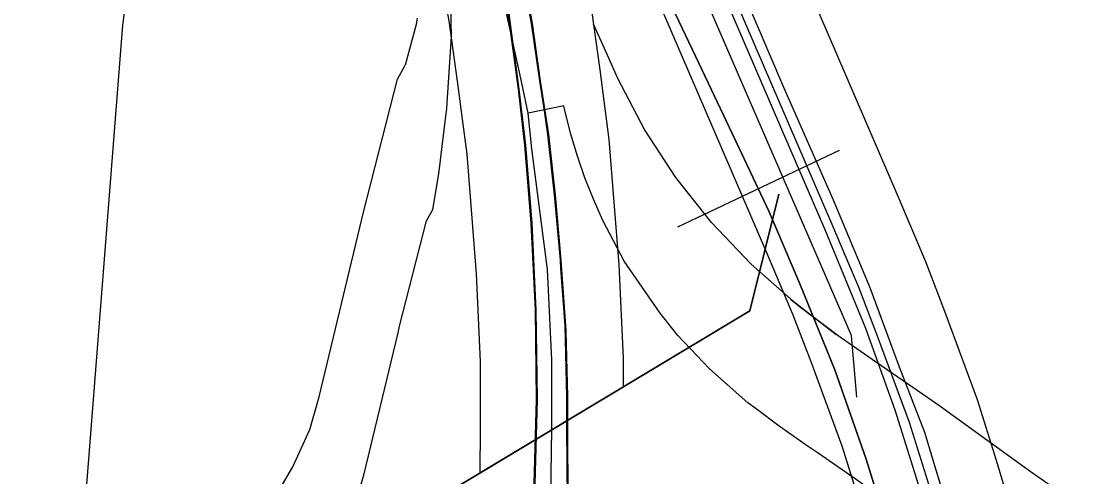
# Model space of a CAD drawing. Extents: x -157.2 to -99.3, y 12.2 to 46.2.
# Drawn here: x -147.1249 to -146.6809, y 33.389 to 33.5802 of the extents above; entities that cross this region are included whole.
import ezdxf

# ---------------------------------------------------------------- set-up
doc = ezdxf.new("R2010")
doc.units = 0
for name, color, linetype in [('tdCoDivCarto', 7, 'Continuous'), ('tdCoHydroRiver', 7, 'Continuous'), ('tdCoInt', 7, 'Continuous'), ('tdCoIntCL', 7, 'Continuous'), ('tdCoIntRamp', 7, 'Continuous'), ('tdCoIntRte', 7, 'Continuous'), ('tdCoPriCL', 7, 'Continuous'), ('tdCoPriDiv', 7, 'Continuous'), ('tdCoRRCL', 7, 'Continuous'), ('tdCoStrucDivPri', 7, 'Continuous'), ('tdCoStrucSec', 7, 'Continuous')]:
    doc.layers.add(name, color=color, linetype=linetype)

msp = doc.modelspace()

# ---------------------------------------------------------------- linework, layer by layer
at = {"layer": 'tdCoDivCarto'}
for points in [[(-146.90491, 33.54257), (-146.90684, 33.55506), (-146.91029, 33.57923), (-146.91522, 33.60611), (-146.92237, 33.64187), (-146.93396, 33.70278), (-146.94037, 33.73385), (-146.94159, 33.73969)], [(-146.90491, 33.54257), (-146.90684, 33.55506), (-146.91029, 33.57923), (-146.91522, 33.60611), (-146.92237, 33.64187), (-146.93396, 33.70278), (-146.94037, 33.73385), (-146.94159, 33.73969)], [(-146.68947, 33.07517), (-146.6895, 33.08139), (-146.691, 33.11772), (-146.69207, 33.13889), (-146.69267, 33.14491), (-146.69303, 33.14847), (-146.6957, 33.17501), (-146.69912, 33.20515), (-146.70065, 33.21548), (-146.7018, 33.22323), (-146.70425, 33.23978), (-146.71109, 33.27676), (-146.71836, 33.31053), (-146.72584, 33.34024), (-146.72882, 33.35061), (-146.73061, 33.35685), (-146.7361, 33.37594), (-146.74551, 33.40758), (-146.75619, 33.43494), (-146.76859, 33.46828), (-146.78398, 33.50505), (-146.80472, 33.55229), (-146.84576, 33.64848)], [(-146.68947, 33.07517), (-146.6895, 33.08139), (-146.691, 33.11772), (-146.69207, 33.13889), (-146.69267, 33.14491), (-146.69303, 33.14847), (-146.6957, 33.17501), (-146.69912, 33.20515), (-146.70065, 33.21548), (-146.7018, 33.22323), (-146.70425, 33.23978), (-146.71109, 33.27676), (-146.71836, 33.31053), (-146.72584, 33.34024), (-146.72882, 33.35061), (-146.73061, 33.35685), (-146.7361, 33.37594), (-146.74551, 33.40758), (-146.75619, 33.43494), (-146.76859, 33.46828), (-146.78398, 33.50505), (-146.80472, 33.55229), (-146.84576, 33.64848)], [(-146.84446, 33.62493), (-146.80229, 33.52678), (-146.78749, 33.49275), (-146.77048, 33.45132), (-146.75815, 33.41704), (-146.74161, 33.36445), (-146.73936, 33.35731), (-146.7362, 33.34725), (-146.72757, 33.31445), (-146.71992, 33.27968), (-146.71351, 33.24392), (-146.71055, 33.2249), (-146.70935, 33.21715), (-146.7066, 33.19953), (-146.70217, 33.16229), (-146.70105, 33.14664), (-146.70078, 33.14295), (-146.69896, 33.11741), (-146.69773, 33.0888), (-146.69722, 33.06512), (-146.69721, 33.06494)], [(-146.84446, 33.62493), (-146.80229, 33.52678), (-146.78749, 33.49275), (-146.77048, 33.45132), (-146.75815, 33.41704), (-146.74161, 33.36445), (-146.73936, 33.35731), (-146.7362, 33.34725), (-146.72757, 33.31445), (-146.71992, 33.27968), (-146.71351, 33.24392), (-146.71055, 33.2249), (-146.70935, 33.21715), (-146.7066, 33.19953), (-146.70217, 33.16229), (-146.70105, 33.14664), (-146.70078, 33.14295), (-146.69896, 33.11741), (-146.69773, 33.0888), (-146.69722, 33.06512), (-146.69721, 33.06494)], [(-146.92478, 33.61507), (-146.9204, 33.58441), (-146.91596, 33.55161), (-146.91325, 33.52818), (-146.91054, 33.49538), (-146.90881, 33.45888), (-146.90832, 33.4214), (-146.91042, 33.34554), (-146.91111, 33.32068)], [(-146.92478, 33.61507), (-146.9204, 33.58441), (-146.91596, 33.55161), (-146.91325, 33.52818), (-146.91054, 33.49538), (-146.90881, 33.45888), (-146.90832, 33.4214), (-146.91042, 33.34554), (-146.91111, 33.32068)], [(-146.89617, 33.45002), (-146.89623, 33.45247), (-146.89821, 33.47985), (-146.90067, 33.50722), (-146.90338, 33.53262), (-146.90491, 33.54257)], [(-146.89617, 33.45002), (-146.89623, 33.45247), (-146.89821, 33.47985), (-146.90067, 33.50722), (-146.90338, 33.53262), (-146.90491, 33.54257)], [(-146.89542, 33.40918), (-146.89549, 33.42263), (-146.89617, 33.45002)], [(-146.89542, 33.40918), (-146.89549, 33.42263), (-146.89617, 33.45002)], [(-146.89687, 33.32029), (-146.89588, 33.35611), (-146.89525, 33.37923), (-146.89542, 33.40918)], [(-146.89687, 33.32029), (-146.89588, 33.35611), (-146.89525, 33.37923), (-146.89542, 33.40918)]]:
    msp.add_lwpolyline(points, dxfattribs=at)
at = {"layer": 'tdCoHydroRiver'}
msp.add_lwpolyline([(-147.75894, 31.97345), (-147.53137, 32.30517), (-147.38513, 32.51966), (-147.24707, 32.77234), (-147.1815, 32.93592), (-147.13991, 33.09085), (-147.1158, 33.15003), (-147.08223, 33.57846), (-147.06314, 33.72154), (-147.06034, 33.80357), (-147.06669, 33.89539), (-147.08805, 34.05564)], dxfattribs=at)
at = {"layer": 'tdCoInt'}
for points in [[(-146.97536, 34.03811), (-146.95241, 33.92227), (-146.94275, 33.87619), (-146.93075, 33.81589), (-146.92676, 33.79618), (-146.9044, 33.68449), (-146.90205, 33.67305), (-146.90047, 33.66544), (-146.89709, 33.64916), (-146.89138, 33.61795), (-146.88614, 33.59), (-146.88194, 33.5598), (-146.88029, 33.54668), (-146.87819, 33.53056), (-146.87399, 33.47789), (-146.87218, 33.4387), (-146.87218, 33.42671)], [(-147.03208, 34.01568), (-147.02083, 33.95889), (-147.01121, 33.91029), (-147.00154, 33.86417), (-146.98958, 33.80409), (-146.98558, 33.78434), (-146.9632, 33.67256), (-146.96081, 33.6609), (-146.95598, 33.63767), (-146.95038, 33.60702), (-146.94537, 33.58033), (-146.94142, 33.55193), (-146.93981, 33.53907), (-146.93788, 33.52429), (-146.93388, 33.47412), (-146.93218, 33.43732), (-146.93218, 33.40934), (-146.93242, 33.3905)]]:
    msp.add_lwpolyline(points, dxfattribs=at)
at = {"layer": 'tdCoIntCL'}
for points in [[(-146.95216, 33.50109), (-146.94959, 33.5161), (-146.94618, 33.5437), (-146.94432, 33.57377), (-146.94463, 33.59331), (-146.94525, 33.6116), (-146.92785, 33.61469), (-146.93784, 33.66559), (-146.9623, 33.78958), (-146.96633, 33.80911), (-146.97812, 33.86989), (-146.98711, 33.91609), (-146.99624, 33.95998), (-146.99702, 33.9635), (-146.99779, 33.96718), (-147.00508, 34.00708), (-147.01132, 34.03893)], [(-146.70616, 33.33786), (-146.73099, 33.35685), (-146.73637, 33.36057), (-146.74233, 33.36469), (-146.77346, 33.38716), (-146.79083, 33.39918), (-146.79533, 33.40229), (-146.80678, 33.41022), (-146.81644, 33.4175), (-146.81984, 33.42008), (-146.83594, 33.43428), (-146.84925, 33.44824), (-146.85666, 33.45759), (-146.87179, 33.4795), (-146.88078, 33.49659), (-146.88472, 33.50541), (-146.88827, 33.51439), (-146.89144, 33.52352), (-146.89421, 33.53277), (-146.89658, 33.54213), (-146.89713, 33.54457), (-146.91207, 33.54153), (-146.91486, 33.55486), (-146.92237, 33.58943)], [(-146.90293, 33.35156), (-146.90218, 33.40915), (-146.90218, 33.43801), (-146.90393, 33.476), (-146.91052, 33.52664), (-146.91207, 33.54153)], [(-147.08306, 33.29255), (-147.0811, 33.30505), (-147.07756, 33.30534), (-147.07053, 33.30629), (-147.05668, 33.30936), (-147.04374, 33.31439), (-147.03613, 33.31847), (-147.0315, 33.32095), (-147.0257, 33.32477), (-147.01483, 33.33342), (-147.00509, 33.34332), (-146.9968, 33.35438), (-146.98991, 33.36629), (-146.98422, 33.37883), (-146.98101, 33.38973), (-146.96672, 33.44935), (-146.96605, 33.45214), (-146.95472, 33.49639), (-146.95216, 33.50109)]]:
    msp.add_lwpolyline(points, dxfattribs=at)
at = {"layer": 'tdCoIntRamp'}
for points in [[(-146.95866, 33.58141), (-146.95915, 33.57881), (-146.96369, 33.56171)], [(-146.66444, 33.36346), (-146.66631, 33.36693), (-146.68724, 33.38141), (-146.69397, 33.38606), (-146.70141, 33.39121), (-146.74032, 33.4193), (-146.76766, 33.43821), (-146.78198, 33.44812), (-146.79404, 33.45722), (-146.80176, 33.46342), (-146.7828, 33.44869), (-146.7983, 33.46045), (-146.81842, 33.4782), (-146.83507, 33.49565), (-146.85004, 33.51454), (-146.86323, 33.53473), (-146.87447, 33.55609), (-146.8794, 33.56711), (-146.8846, 33.57891)], [(-147.08864, 33.32426), (-147.07818, 33.32834), (-147.06287, 33.33654), (-147.05562, 33.34131), (-147.04204, 33.35213), (-147.02986, 33.36449), (-147.0195, 33.37832), (-147.01089, 33.39321), (-147.00377, 33.40888), (-146.99977, 33.42251), (-146.98106, 33.50053), (-146.9669, 33.55584), (-146.96369, 33.56171)]]:
    msp.add_lwpolyline(points, dxfattribs=at)
at = {"layer": 'tdCoIntRte'}
for points in [[(-146.89562, 33.37923), (-146.89579, 33.40918), (-146.89587, 33.42263), (-146.89661, 33.45247), (-146.89834, 33.47641), (-146.89858, 33.47985), (-146.90105, 33.50722), (-146.90376, 33.53262), (-146.90529, 33.54257), (-146.90722, 33.55506), (-146.91067, 33.57923), (-146.9156, 33.60611)], [(-146.90145, 33.17111), (-146.89928, 33.24795), (-146.89912, 33.25339), (-146.89901, 33.25742), (-146.8989, 33.26117), (-146.89882, 33.26427), (-146.8976, 33.30747), (-146.89724, 33.32029), (-146.89626, 33.35611), (-146.89562, 33.37923), (-146.89579, 33.40918), (-146.89587, 33.42263), (-146.89661, 33.45247), (-146.89834, 33.47641), (-146.89858, 33.47985), (-146.90105, 33.50722), (-146.90376, 33.53262), (-146.90529, 33.54257), (-146.90722, 33.55506), (-146.91067, 33.57923), (-146.9156, 33.60611)], [(-146.92078, 33.58441), (-146.91634, 33.55161), (-146.91363, 33.52818), (-146.91091, 33.49538), (-146.90919, 33.45888), (-146.90869, 33.4214), (-146.9108, 33.34554), (-146.91149, 33.32068), (-146.91215, 33.29711), (-146.91292, 33.26658), (-146.91299, 33.26382)], [(-146.92078, 33.58441), (-146.91634, 33.55161), (-146.91363, 33.52818), (-146.91091, 33.49538), (-146.90919, 33.45888), (-146.90869, 33.4214), (-146.9108, 33.34554), (-146.91149, 33.32068), (-146.91215, 33.29711), (-146.91292, 33.26658), (-146.91299, 33.26382)]]:
    msp.add_lwpolyline(points, dxfattribs=at)
at = {"layer": 'tdCoPriCL'}
msp.add_lwpolyline([(-146.70584, 33.22029), (-146.71105, 33.25502), (-146.72294, 33.30782), (-146.73273, 33.34838), (-146.73453, 33.354), (-146.73544, 33.35742), (-146.73637, 33.36057), (-146.74427, 33.38719), (-146.75202, 33.4117), (-146.76538, 33.44796), (-146.77313, 33.46812), (-146.78448, 33.49489), (-146.82808, 33.59626)], dxfattribs=at)
at = {"layer": 'tdCoPriDiv'}
for points in [[(-146.80052, 33.60811), (-146.75689, 33.50668), (-146.74531, 33.47936), (-146.7373, 33.45853), (-146.72363, 33.42141), (-146.71559, 33.39598), (-146.70656, 33.36556), (-146.70573, 33.36244), (-146.70382, 33.35648), (-146.69372, 33.31463), (-146.68313, 33.26759)], [(-146.85564, 33.58441), (-146.81207, 33.48311), (-146.80095, 33.45687), (-146.79346, 33.43739), (-146.78041, 33.40198), (-146.77296, 33.3784), (-146.76514, 33.35204), (-146.76432, 33.34929), (-146.76333, 33.34556), (-146.76164, 33.34028), (-146.75216, 33.301), (-146.74741, 33.27993)]]:
    msp.add_lwpolyline(points, dxfattribs=at)
at = {"layer": 'tdCoRRCL'}
msp.add_line((-146.78156, 33.52587), (-146.84935, 33.49379), dxfattribs=at)
for points in [[(-146.77408, 33.4224), (-146.77637, 33.4483), (-146.83689, 33.58802), (-146.86269, 33.66767), (-146.89936, 33.74904), (-146.95046, 33.96405), (-146.96433, 34.07168), (-147.07502, 34.64934), (-147.07378, 34.68772), (-147.08565, 34.72755)], [(-146.86408, 33.61232), (-146.84048, 33.56251), (-146.82239, 33.5245), (-146.81086, 33.50012), (-146.79802, 33.46997), (-146.78334, 33.4338), (-146.77023, 33.39631), (-146.75948, 33.36171), (-146.75188, 33.33392), (-146.74454, 33.30404), (-146.74299, 33.29705), (-146.73851, 33.27677), (-146.733, 33.2482), (-146.72698, 33.21517), (-146.72331, 33.18843), (-146.72311, 33.18587), (-146.72147, 33.16432), (-146.71859, 33.13496), (-146.71701, 33.10402)], [(-146.76206, 32.77169), (-146.76023, 32.82571), (-146.74714, 32.93769), (-146.71701, 33.10402), (-146.71859, 33.13496), (-146.72147, 33.16432), (-146.72311, 33.18587), (-146.72331, 33.18843), (-146.72698, 33.21517), (-146.733, 33.2482), (-146.73851, 33.27677), (-146.74299, 33.29705), (-146.74454, 33.30404), (-146.75188, 33.33392), (-146.75948, 33.36171), (-146.77023, 33.39631), (-146.78334, 33.4338), (-146.79802, 33.46997), (-146.81086, 33.50012), (-146.82239, 33.5245), (-146.84048, 33.56251), (-146.86408, 33.61232)]]:
    msp.add_lwpolyline(points, dxfattribs=at)
at = {"layer": 'tdCoStrucDivPri'}
msp.add_lwpolyline([(-146.80687, 33.50755), (-146.81906, 33.45863), (-147.00909, 33.34443), (-147.05799, 33.35663)], dxfattribs=at)
at = {"layer": 'tdCoStrucSec'}
for p, q in [((-146.81906, 33.45863), (-146.80687, 33.50755)), ((-147.00909, 33.34443), (-146.81906, 33.45863))]:
    msp.add_line(p, q, dxfattribs=at)

doc.saveas('drawing.dxf')
